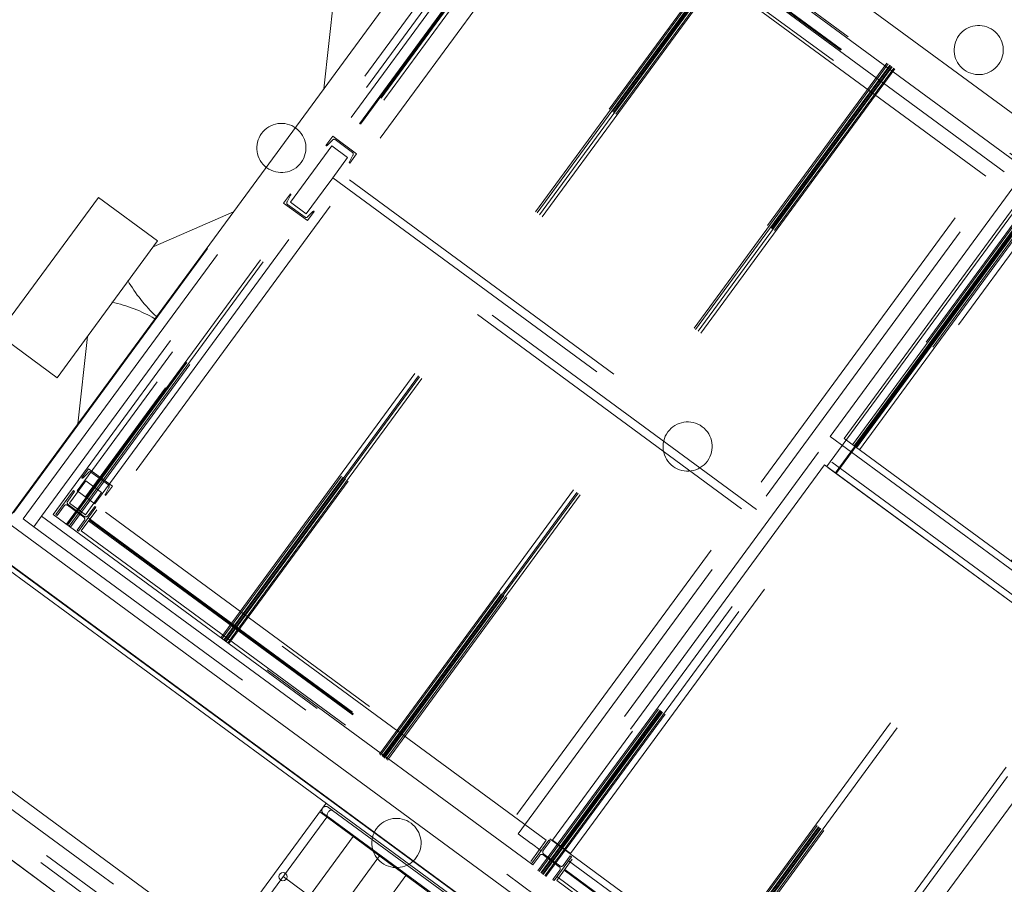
# Model space of a CAD drawing. Header units: metres. Extents: x 135583 to 135939, y 457896 to 458258.
# Tile 395 of 599: x 135799.52 to 135805.53, y 457966.19 to 457971.46. Entities that reach past the tile are written whole.
import ezdxf

# ---------------------------------------------------------------- set-up
doc = ezdxf.new("R2010")
doc.units = ezdxf.units.M
doc.linetypes.add('Hidden', pattern=[4, 2, -2])
doc.layers.add('NIEUWE INSTALLATIE', color=250, linetype='Continuous', lineweight=0)

msp = doc.modelspace()

# ---------------------------------------------------------------- linework, layer by layer
at = {"layer": 'NIEUWE INSTALLATIE'}
for p, q in [((135802.7806, 457972.9456), (135799.4414, 457968.4004)), ((135823.5806, 457957.6643), (135802.7806, 457972.9456)), ((135801.3806, 457971.04), (135801.4646, 457971.7998)), ((135800.0043, 457970.3774), (135799.3915, 457969.5433)), ((135800.3661, 457970.1115), (135800.0043, 457970.3774)), ((135800.8296, 457970.2899), (135800.339, 457970.0746)), ((135799.7533, 457969.2774), (135800.3661, 457970.1115)), ((135799.3915, 457969.5433), (135799.7533, 457969.2774)), ((135799.8797, 457968.997), (135799.9385, 457969.5295)), ((135799.4414, 457968.4004), (135820.2413, 457953.1191)), ((135820.1235, 457952.9586), (135799.3235, 457968.24)), ((135820.1252, 457952.9611), (135799.3253, 457968.2424)), ((135807.4038, 457960.5099), (135796.9012, 457968.2259)), ((135807.4038, 457960.5099), (135796.9012, 457968.2259)), ((135820.1063, 457952.9353), (135799.3064, 457968.2166)), ((135798.3388, 457967.5917), (135801.5585, 457965.2262)), ((135798.3388, 457967.5917), (135801.5585, 457965.2262)), ((135802.1886, 457966.0166), (135801.3548, 457966.6292)), ((135802.1503, 457966.1119), (135801.4335, 457966.6385)), ((135801.3975, 457966.5978), (135800.8646, 457965.8725)), ((135801.4059, 457966.5989), (135802.1217, 457966.073)), ((135801.5587, 457966.4794), (135801.0258, 457965.7541)), ((135801.7198, 457966.361), (135801.187, 457965.6357)), ((135799.9306, 457966.3105), (135800.097, 457966.1883)), ((135799.9306, 457966.3105), (135800.097, 457966.1883)), ((135801.1311, 457966.2351), (135802.0296, 457965.575)), ((135801.881, 457966.2425), (135801.3482, 457965.5172))]:
    msp.add_line(p, q, dxfattribs=at)
at = {"layer": 'NIEUWE INSTALLATIE', "linetype": 'Hidden'}
for p, q in [((135799.4869, 457968.4538), (135802.7432, 457972.8862)), ((135799.4869, 457968.4538), (135802.7432, 457972.8862)), ((135802.7967, 457972.8407), (135823.4113, 457957.6956)), ((135802.7967, 457972.8407), (135823.4113, 457957.6956)), ((135799.5462, 457968.4164), (135802.7493, 457972.7763)), ((135799.5462, 457968.4164), (135802.7493, 457972.7763)), ((135802.8138, 457972.7289), (135799.6581, 457968.4335)), ((135802.8138, 457972.7289), (135799.6581, 457968.4335)), ((135823.3639, 457957.6311), (135802.8138, 457972.7289)), ((135823.3639, 457957.6311), (135802.8138, 457972.7289)), ((135802.8245, 457972.659), (135799.728, 457968.4442)), ((135802.8245, 457972.659), (135799.728, 457968.4442)), ((135823.294, 457957.6204), (135802.8245, 457972.659)), ((135823.294, 457957.6204), (135802.8245, 457972.659)), ((135799.8094, 457968.3844), (135802.9059, 457972.5992)), ((135799.8094, 457968.3844), (135802.9059, 457972.5992)), ((135802.9091, 457972.5968), (135799.8126, 457968.382)), ((135802.9091, 457972.5968), (135799.8126, 457968.382)), ((135802.9132, 457972.5938), (135799.8166, 457968.3791)), ((135802.9132, 457972.5938), (135799.8166, 457968.3791)), ((135799.8264, 457968.3719), (135802.9229, 457972.5867)), ((135799.8264, 457968.3719), (135802.9229, 457972.5867)), ((135802.9302, 457972.5814), (135799.8337, 457968.3666)), ((135802.9302, 457972.5814), (135799.8337, 457968.3666)), ((135802.9681, 457972.5411), (135805.7314, 457970.5109)), ((135802.9681, 457972.5411), (135805.7314, 457970.5109)), ((135805.7153, 457970.5104), (135802.9724, 457972.5255)), ((135805.7153, 457970.5104), (135802.9724, 457972.5255)), ((135802.7307, 457972.4764), (135799.8742, 457968.5883)), ((135802.7307, 457972.4764), (135799.8742, 457968.5883)), ((135802.7307, 457972.4764), (135799.8742, 457968.5883)), ((135805.5316, 457970.5337), (135802.9088, 457972.4605)), ((135805.5316, 457970.5337), (135802.9088, 457972.4605)), ((135802.9232, 457972.4587), (135805.6661, 457970.4435)), ((135802.9232, 457972.4587), (135805.6661, 457970.4435)), ((135802.9268, 457972.4635), (135805.6697, 457970.4483)), ((135802.9268, 457972.4635), (135805.6697, 457970.4483)), ((135802.7824, 457972.4384), (135799.9259, 457968.5503)), ((135802.7824, 457972.4384), (135799.9259, 457968.5503)), ((135802.7824, 457972.4384), (135799.9259, 457968.5503)), ((135802.7877, 457972.4345), (135799.9312, 457968.5464)), ((135802.7877, 457972.4345), (135799.9312, 457968.5464)), ((135802.7877, 457972.4345), (135799.9312, 457968.5464)), ((135799.983, 457968.5084), (135802.8395, 457972.3965)), ((135799.983, 457968.5084), (135802.8395, 457972.3965)), ((135799.983, 457968.5084), (135802.8395, 457972.3965)), ((135802.8776, 457972.3966), (135805.6206, 457970.3814)), ((135802.8776, 457972.3966), (135805.6206, 457970.3814)), ((135802.9075, 457972.3498), (135801.5369, 457970.4842)), ((135802.9075, 457972.3498), (135801.5369, 457970.4842)), ((135802.9075, 457972.3498), (135801.5369, 457970.4842)), ((135802.9075, 457972.3498), (135801.5369, 457970.4842)), ((135805.4179, 457970.5055), (135802.9075, 457972.3498)), ((135805.4179, 457970.5055), (135802.9075, 457972.3498)), ((135805.4179, 457970.5055), (135802.9075, 457972.3498)), ((135805.4179, 457970.5055), (135802.9075, 457972.3498)), ((135800.7521, 457967.6918), (135803.8486, 457971.9066)), ((135800.7521, 457967.6918), (135803.8486, 457971.9066)), ((135803.8559, 457971.9012), (135800.7594, 457967.6864)), ((135803.8559, 457971.9012), (135800.7594, 457967.6864)), ((135803.8657, 457971.8941), (135800.7691, 457967.6793)), ((135803.8657, 457971.8941), (135800.7691, 457967.6793)), ((135800.7732, 457967.6763), (135803.8697, 457971.8911)), ((135800.7732, 457967.6763), (135803.8697, 457971.8911)), ((135800.7796, 457967.6716), (135803.8762, 457971.8864)), ((135800.7796, 457967.6716), (135803.8762, 457971.8864)), ((135803.8802, 457971.8834), (135800.7837, 457967.6686)), ((135803.8802, 457971.8834), (135800.7837, 457967.6686)), ((135800.7934, 457967.6614), (135803.89, 457971.8762)), ((135800.7934, 457967.6614), (135803.89, 457971.8762)), ((135803.8972, 457971.8709), (135800.8007, 457967.6561)), ((135803.8972, 457971.8709), (135800.8007, 457967.6561)), ((135801.7192, 457966.9813), (135804.8157, 457971.1961)), ((135801.7192, 457966.9813), (135804.8157, 457971.1961)), ((135804.823, 457971.1907), (135801.7265, 457966.9759)), ((135804.823, 457971.1907), (135801.7265, 457966.9759)), ((135804.8327, 457971.1836), (135801.7362, 457966.9688)), ((135804.8327, 457971.1836), (135801.7362, 457966.9688)), ((135801.7403, 457966.9658), (135804.8368, 457971.1806)), ((135801.7403, 457966.9658), (135804.8368, 457971.1806)), ((135801.7467, 457966.9611), (135804.8432, 457971.1759)), ((135801.7467, 457966.9611), (135804.8432, 457971.1759)), ((135804.8473, 457971.1729), (135801.7508, 457966.9581)), ((135804.8473, 457971.1729), (135801.7508, 457966.9581)), ((135801.7605, 457966.9509), (135804.857, 457971.1657)), ((135801.7605, 457966.9509), (135804.857, 457971.1657)), ((135804.8643, 457971.1604), (135801.7678, 457966.9456)), ((135804.8643, 457971.1604), (135801.7678, 457966.9456)), ((135801.4341, 457970.7496), (135801.3926, 457970.6932)), ((135801.4341, 457970.7496), (135801.3926, 457970.6932)), ((135801.4003, 457970.6944), (135801.4329, 457970.7269)), ((135801.4003, 457970.6944), (135801.4329, 457970.7269)), ((135801.5792, 457970.643), (135801.4341, 457970.7496)), ((135801.5792, 457970.643), (135801.4341, 457970.7496)), ((135801.4483, 457970.7292), (135801.5555, 457970.6505)), ((135801.4483, 457970.7292), (135801.5555, 457970.6505)), ((135801.1764, 457970.3482), (135801.4287, 457970.6916)), ((135801.1764, 457970.3482), (135801.4287, 457970.6916)), ((135801.5254, 457970.6205), (135801.4287, 457970.6916)), ((135801.5254, 457970.6205), (135801.4287, 457970.6916)), ((135801.5377, 457970.5866), (135801.5792, 457970.643)), ((135801.5377, 457970.5866), (135801.5792, 457970.643)), ((135801.5254, 457970.6205), (135801.4348, 457970.4972)), ((135801.5254, 457970.6205), (135801.4348, 457970.4972)), ((135801.5578, 457970.6351), (135801.5365, 457970.5943)), ((135801.5578, 457970.6351), (135801.5365, 457970.5943)), ((135804.0781, 457968.5552), (135805.5316, 457970.5336)), ((135804.0781, 457968.5552), (135805.5316, 457970.5336)), ((135801.4348, 457970.4972), (135801.3756, 457970.4166)), ((135801.4348, 457970.4972), (135801.3756, 457970.4166)), ((135801.4348, 457970.4972), (135804.0781, 457968.5552)), ((135801.4348, 457970.4972), (135804.0781, 457968.5552)), ((135801.5369, 457970.4842), (135804.0472, 457968.6399)), ((135801.5369, 457970.4842), (135804.0472, 457968.6399)), ((135801.5369, 457970.4842), (135804.0472, 457968.6399)), ((135801.5369, 457970.4842), (135804.0472, 457968.6399)), ((135802.6863, 457966.2708), (135805.7828, 457970.4856)), ((135802.6863, 457966.2708), (135805.7828, 457970.4856)), ((135805.7901, 457970.4802), (135802.6935, 457966.2655)), ((135805.7901, 457970.4802), (135802.6935, 457966.2655)), ((135805.7998, 457970.4731), (135802.7033, 457966.2583)), ((135805.7998, 457970.4731), (135802.7033, 457966.2583)), ((135805.8039, 457970.4701), (135802.7073, 457966.2553)), ((135805.8039, 457970.4701), (135802.7073, 457966.2553)), ((135805.8103, 457970.4654), (135802.7138, 457966.2506)), ((135805.8103, 457970.4654), (135802.7138, 457966.2506)), ((135805.8144, 457970.4624), (135802.7178, 457966.2476)), ((135805.8144, 457970.4624), (135802.7178, 457966.2476)), ((135804.0472, 457968.6399), (135805.4179, 457970.5055)), ((135804.0472, 457968.6399), (135805.4179, 457970.5055)), ((135804.0472, 457968.6399), (135805.4179, 457970.5055)), ((135804.0472, 457968.6399), (135805.4179, 457970.5055)), ((135805.6122, 457970.4744), (135804.4695, 457968.9191)), ((135805.6122, 457970.4744), (135804.4695, 457968.9191)), ((135805.7378, 457970.5187), (135804.5536, 457968.9069)), ((135805.7378, 457970.5187), (135804.5536, 457968.9069)), ((135801.3755, 457970.4165), (135801.2731, 457970.2771)), ((135801.3755, 457970.4165), (135801.2731, 457970.2771)), ((135804.0189, 457968.4746), (135801.3756, 457970.4166)), ((135804.0189, 457968.4746), (135801.3756, 457970.4166)), ((135802.7276, 457966.2405), (135805.8241, 457970.4553)), ((135802.7276, 457966.2405), (135805.8241, 457970.4553)), ((135805.8314, 457970.4499), (135802.7348, 457966.2351)), ((135805.8314, 457970.4499), (135802.7348, 457966.2351)), ((135801.1759, 457970.3982), (135801.1345, 457970.3418)), ((135801.1759, 457970.3982), (135801.1345, 457970.3418)), ((135801.1345, 457970.3418), (135801.2795, 457970.2352)), ((135801.1345, 457970.3418), (135801.2795, 457970.2352)), ((135801.1558, 457970.3497), (135801.1771, 457970.3905)), ((135801.1558, 457970.3497), (135801.1771, 457970.3905)), ((135801.1764, 457970.3482), (135801.2731, 457970.2771)), ((135801.1764, 457970.3482), (135801.2731, 457970.2771)), ((135805.6319, 457970.345), (135802.7754, 457966.4569)), ((135805.6319, 457970.345), (135802.7754, 457966.4569)), ((135801.4185, 457970.323), (135800.0478, 457968.4574)), ((135801.4185, 457970.323), (135800.0478, 457968.4574)), ((135801.2653, 457970.2556), (135801.1581, 457970.3343)), ((135801.2653, 457970.2556), (135801.1581, 457970.3343)), ((135801.2795, 457970.2352), (135801.321, 457970.2916)), ((135801.2795, 457970.2352), (135801.321, 457970.2916)), ((135801.3133, 457970.2904), (135801.2807, 457970.2579)), ((135801.3133, 457970.2904), (135801.2807, 457970.2579)), ((135803.9288, 457968.4787), (135801.4185, 457970.323)), ((135803.9288, 457968.4787), (135801.4185, 457970.323)), ((135805.6836, 457970.3069), (135802.8271, 457966.4189)), ((135805.6836, 457970.3069), (135802.8271, 457966.4189)), ((135805.6889, 457970.303), (135802.8324, 457966.415)), ((135805.6889, 457970.303), (135802.8324, 457966.415)), ((135802.8841, 457966.3769), (135805.7406, 457970.265)), ((135802.8841, 457966.3769), (135805.7406, 457970.265)), ((135803.6533, 457965.5603), (135806.7498, 457969.7751)), ((135803.6533, 457965.5603), (135806.7498, 457969.7751)), ((135806.7571, 457969.7698), (135803.6606, 457965.555)), ((135806.7571, 457969.7698), (135803.6606, 457965.555)), ((135806.7668, 457969.7626), (135803.6703, 457965.5478)), ((135806.7668, 457969.7626), (135803.6703, 457965.5478)), ((135806.7709, 457969.7596), (135803.6744, 457965.5448)), ((135806.7709, 457969.7596), (135803.6744, 457965.5448)), ((135806.7774, 457969.7549), (135803.6808, 457965.5401)), ((135806.7774, 457969.7549), (135803.6808, 457965.5401)), ((135806.7814, 457969.7519), (135803.6849, 457965.5371)), ((135806.7814, 457969.7519), (135803.6849, 457965.5371)), ((135803.6946, 457965.53), (135806.7911, 457969.7448)), ((135803.6946, 457965.53), (135806.7911, 457969.7448)), ((135806.7984, 457969.7394), (135803.7019, 457965.5246)), ((135806.7984, 457969.7394), (135803.7019, 457965.5246)), ((135807.3802, 457969.0638), (135804.5205, 457965.1714)), ((135807.3802, 457969.0638), (135804.5205, 457965.1714)), ((135807.3802, 457969.0638), (135804.5205, 457965.1714)), ((135807.3802, 457969.0638), (135804.5205, 457965.1714)), ((135804.4695, 457968.9191), (135806.1619, 457967.6757)), ((135804.4695, 457968.9191), (135806.1619, 457967.6757)), ((135804.5536, 457968.9069), (135806.1855, 457967.708)), ((135804.5536, 457968.9069), (135806.1855, 457967.708)), ((135804.3985, 457968.8224), (135802.6459, 457966.4369)), ((135804.3985, 457968.8224), (135802.6459, 457966.4369)), ((135806.0908, 457967.579), (135804.3985, 457968.8224)), ((135806.0908, 457967.579), (135804.3985, 457968.8224)), ((135799.945, 457968.7227), (135799.9036, 457968.6663)), ((135799.945, 457968.7227), (135799.9036, 457968.6663)), ((135800.0901, 457968.6162), (135799.945, 457968.7227)), ((135800.0901, 457968.6162), (135799.945, 457968.7227)), ((135804.4352, 457968.7457), (135802.7597, 457966.4651)), ((135804.4352, 457968.7457), (135802.7597, 457966.4651)), ((135804.4352, 457968.7457), (135802.7597, 457966.4651)), ((135804.4352, 457968.7457), (135802.7597, 457966.4651)), ((135806.0671, 457967.5468), (135804.4352, 457968.7457)), ((135806.0349, 457967.5705), (135804.4352, 457968.7457)), ((135806.0671, 457967.5468), (135804.4352, 457968.7457)), ((135806.0349, 457967.5705), (135804.4352, 457968.7457)), ((135799.9112, 457968.6675), (135799.9438, 457968.7)), ((135799.9112, 457968.6675), (135799.9438, 457968.7)), ((135799.9592, 457968.7024), (135800.0664, 457968.6236)), ((135799.9592, 457968.7024), (135800.0664, 457968.6236)), ((135799.8283, 457968.5132), (135799.9277, 457968.6486)), ((135799.8283, 457968.5132), (135799.9277, 457968.6486)), ((135800.0244, 457968.5775), (135799.9277, 457968.6486)), ((135800.0244, 457968.5775), (135799.9277, 457968.6486)), ((135800.0687, 457968.6083), (135800.0474, 457968.5674)), ((135800.0687, 457968.6083), (135800.0474, 457968.5674)), ((135800.0486, 457968.5598), (135800.0901, 457968.6162)), ((135800.0486, 457968.5598), (135800.0901, 457968.6162)), ((135807.7476, 457960.4434), (135796.707, 457968.5548)), ((135807.7476, 457960.4434), (135796.707, 457968.5548)), ((135799.8521, 457968.5888), (135799.7456, 457968.4437)), ((135799.8521, 457968.5888), (135799.7456, 457968.4437)), ((135799.8172, 457968.5251), (135799.8598, 457968.5831)), ((135799.8172, 457968.5251), (135799.8598, 457968.5831)), ((135799.8598, 457968.5831), (135799.8521, 457968.5888)), ((135799.8598, 457968.5831), (135799.8521, 457968.5888)), ((135799.983, 457968.5084), (135799.8742, 457968.5883)), ((135799.983, 457968.5084), (135799.8742, 457968.5883)), ((135799.983, 457968.5084), (135799.8742, 457968.5883)), ((135800.0244, 457968.5775), (135799.925, 457968.4422)), ((135800.0244, 457968.5775), (135799.925, 457968.4422)), ((135799.7532, 457968.4381), (135799.7958, 457968.4961)), ((135799.7532, 457968.4381), (135799.7958, 457968.4961)), ((135799.8168, 457968.4993), (135799.9151, 457968.4271)), ((135799.8168, 457968.4993), (135799.9151, 457968.4271)), ((135799.9187, 457968.4319), (135799.8204, 457968.5041)), ((135799.9187, 457968.4319), (135799.8204, 457968.5041)), ((135799.925, 457968.4422), (135799.8283, 457968.5132)), ((135799.925, 457968.4422), (135799.8283, 457968.5132)), ((135799.8834, 457968.3424), (135799.9899, 457968.4875)), ((135799.8834, 457968.3424), (135799.9899, 457968.4875)), ((135799.9823, 457968.4931), (135799.9397, 457968.4351)), ((135799.9823, 457968.4931), (135799.9397, 457968.4351)), ((135799.9899, 457968.4875), (135799.9823, 457968.4931)), ((135799.9899, 457968.4875), (135799.9823, 457968.4931)), ((135802.5582, 457966.6131), (135803.9288, 457968.4787)), ((135802.5582, 457966.6131), (135803.9288, 457968.4787)), ((135807.7121, 457960.4), (135796.7544, 457968.4504)), ((135807.7121, 457960.4), (135796.7544, 457968.4504)), ((135796.758, 457968.4553), (135807.7156, 457960.4049)), ((135796.758, 457968.4553), (135807.7156, 457960.4049)), ((135799.6107, 457968.3691), (135799.658, 457968.4335)), ((135799.6107, 457968.3691), (135799.658, 457968.4335)), ((135799.6581, 457968.4335), (135820.2082, 457953.3358)), ((135799.6581, 457968.4335), (135820.2082, 457953.3358)), ((135799.728, 457968.4442), (135820.1975, 457953.4057)), ((135799.728, 457968.4442), (135820.1975, 457953.4057)), ((135799.7456, 457968.4437), (135799.7532, 457968.4381)), ((135799.7456, 457968.4437), (135799.7532, 457968.4381)), ((135799.8995, 457968.343), (135799.9943, 457968.4719)), ((135799.8995, 457968.343), (135799.9943, 457968.4719)), ((135799.9426, 457968.423), (135802.5653, 457966.4962)), ((135799.9426, 457968.423), (135802.5653, 457966.4962)), ((135802.7372, 457966.4568), (135799.9943, 457968.4719)), ((135802.7372, 457966.4568), (135799.9943, 457968.4719)), ((135800.0478, 457968.4574), (135802.5582, 457966.6131)), ((135800.0478, 457968.4574), (135802.5582, 457966.6131)), ((135802.5653, 457966.4961), (135804.0189, 457968.4746)), ((135802.5653, 457966.4961), (135804.0189, 457968.4746)), ((135796.7009, 457968.3776), (135800.6624, 457965.4671)), ((135796.7009, 457968.3776), (135800.4412, 457965.5451)), ((135796.7009, 457968.3776), (135800.6624, 457965.4671)), ((135796.7009, 457968.3776), (135800.4412, 457965.5451)), ((135799.6107, 457968.3691), (135799.5462, 457968.4164)), ((135799.6107, 457968.3691), (135799.5462, 457968.4164)), ((135820.2253, 457953.2239), (135799.6107, 457968.3691)), ((135820.2253, 457953.2239), (135799.6107, 457968.3691)), ((135799.9183, 457968.4061), (135799.8757, 457968.3481)), ((135799.9183, 457968.4061), (135799.8757, 457968.3481)), ((135799.9451, 457968.405), (135802.688, 457966.3899)), ((135799.9451, 457968.405), (135802.688, 457966.3899)), ((135799.9487, 457968.4099), (135802.6916, 457966.3947)), ((135799.9487, 457968.4099), (135802.6916, 457966.3947)), ((135799.8757, 457968.3481), (135799.8834, 457968.3424)), ((135799.8757, 457968.3481), (135799.8834, 457968.3424)), ((135802.6468, 457966.3122), (135799.8834, 457968.3424)), ((135802.6468, 457966.3122), (135799.8834, 457968.3424)), ((135799.8995, 457968.343), (135802.6424, 457966.3278)), ((135799.8995, 457968.343), (135802.6424, 457966.3278)), ((135807.4038, 457960.5099), (135796.9012, 457968.2259)), ((135807.4038, 457960.5099), (135796.9012, 457968.2259)), ((135804.3679, 457965.2339), (135806.0908, 457967.579)), ((135804.3679, 457965.2339), (135806.0908, 457967.579)), ((135806.2586, 457967.6047), (135804.4646, 457965.1628)), ((135806.2586, 457967.6047), (135804.4646, 457965.1628)), ((135804.3593, 457965.2898), (135806.0349, 457967.5705)), ((135804.3593, 457965.2898), (135806.0349, 457967.5705)), ((135799.2392, 457966.8185), (135799.9306, 457966.3105)), ((135799.2392, 457966.8185), (135799.9306, 457966.3105)), ((135799.2392, 457966.8185), (135799.9306, 457966.3105)), ((135799.2392, 457966.8185), (135799.9306, 457966.3105)), ((135801.3942, 457966.6828), (135800.7716, 457965.8354)), ((135802.5653, 457966.4961), (135802.6459, 457966.4369)), ((135802.5653, 457966.4961), (135802.6459, 457966.4369)), ((135802.7372, 457966.4568), (135802.6424, 457966.3278)), ((135802.7372, 457966.4568), (135802.6424, 457966.3278)), ((135802.646, 457966.4369), (135802.706, 457966.3928)), ((135802.646, 457966.4369), (135802.706, 457966.3928)), ((135802.7533, 457966.4573), (135802.6468, 457966.3122)), ((135802.7533, 457966.4573), (135802.6468, 457966.3122)), ((135802.7533, 457966.4573), (135802.6468, 457966.3122)), ((135802.7184, 457966.3937), (135802.761, 457966.4517)), ((135802.7184, 457966.3937), (135802.761, 457966.4517)), ((135802.7184, 457966.3937), (135802.761, 457966.4517)), ((135802.761, 457966.4517), (135802.7533, 457966.4573)), ((135802.761, 457966.4517), (135802.7533, 457966.4573)), ((135802.761, 457966.4517), (135802.7533, 457966.4573)), ((135802.7597, 457966.4651), (135804.3916, 457965.2661)), ((135802.7597, 457966.4651), (135804.3593, 457965.2898)), ((135802.7597, 457966.4651), (135804.3916, 457965.2661)), ((135802.7597, 457966.4651), (135804.3593, 457965.2898)), ((135802.8841, 457966.3769), (135802.7754, 457966.4569)), ((135802.8841, 457966.3769), (135802.7754, 457966.4569)), ((135802.6544, 457966.3066), (135802.697, 457966.3646)), ((135802.6544, 457966.3066), (135802.697, 457966.3646)), ((135802.6544, 457966.3066), (135802.697, 457966.3646)), ((135802.718, 457966.3678), (135802.8163, 457966.2956)), ((135802.718, 457966.3678), (135802.8163, 457966.2956)), ((135802.718, 457966.3678), (135802.8163, 457966.2956)), ((135802.8199, 457966.3004), (135802.7216, 457966.3727)), ((135802.8199, 457966.3004), (135802.7216, 457966.3727)), ((135802.8199, 457966.3004), (135802.7216, 457966.3727)), ((135802.7846, 457966.211), (135802.8911, 457966.3561)), ((135802.7846, 457966.211), (135802.8911, 457966.3561)), ((135802.7846, 457966.211), (135802.8911, 457966.3561)), ((135802.8007, 457966.2115), (135802.8954, 457966.3405)), ((135802.8007, 457966.2115), (135802.8954, 457966.3405)), ((135802.8835, 457966.3617), (135802.8409, 457966.3037)), ((135802.8835, 457966.3617), (135802.8409, 457966.3037)), ((135802.8835, 457966.3617), (135802.8409, 457966.3037)), ((135802.8734, 457966.3319), (135804.3679, 457965.2339)), ((135802.8734, 457966.3319), (135804.3679, 457965.2339)), ((135802.8911, 457966.3561), (135802.8835, 457966.3617)), ((135802.8911, 457966.3561), (135802.8835, 457966.3617)), ((135802.8911, 457966.3561), (135802.8835, 457966.3617)), ((135805.6384, 457964.3253), (135802.8954, 457966.3405)), ((135805.6384, 457964.3253), (135802.8954, 457966.3405)), ((135802.6468, 457966.3122), (135802.6544, 457966.3066)), ((135802.6468, 457966.3122), (135802.6544, 457966.3066)), ((135802.6468, 457966.3122), (135802.6544, 457966.3066)), ((135802.8195, 457966.2746), (135802.7769, 457966.2166)), ((135802.8195, 457966.2746), (135802.7769, 457966.2166)), ((135802.8195, 457966.2746), (135802.7769, 457966.2166)), ((135802.8463, 457966.2736), (135805.5892, 457964.2584)), ((135802.8463, 457966.2736), (135805.5892, 457964.2584)), ((135802.8499, 457966.2784), (135805.5928, 457964.2633)), ((135802.8499, 457966.2784), (135805.5928, 457964.2633)), ((135802.7769, 457966.2166), (135802.7846, 457966.211)), ((135802.7769, 457966.2166), (135802.7846, 457966.211)), ((135802.7769, 457966.2166), (135802.7846, 457966.211)), ((135802.8007, 457966.2115), (135805.5436, 457964.1964)), ((135802.8007, 457966.2115), (135805.5436, 457964.1964)), ((135804.3935, 457965.0661), (135802.8023, 457966.2352)), ((135804.3935, 457965.0661), (135802.8023, 457966.2352))]:
    msp.add_line(p, q, dxfattribs=at)
at = {"layer": 'NIEUWE INSTALLATIE', "flags": 128}
for points in [[(135801.3777, 457966.6196), (135801.3769, 457966.6202), (135801.3762, 457966.6208), (135801.3755, 457966.6214), (135801.3748, 457966.6221), (135801.3741, 457966.6228), (135801.3735, 457966.6235), (135801.3729, 457966.6243), (135801.3723, 457966.6251), (135801.3718, 457966.6259), (135801.3713, 457966.6267), (135801.3708, 457966.6275), (135801.3703, 457966.6284), (135801.3699, 457966.6293), (135801.3696, 457966.6301), (135801.3692, 457966.631), (135801.3689, 457966.632), (135801.3686, 457966.6329), (135801.3684, 457966.6338), (135801.3682, 457966.6348), (135801.3681, 457966.6357), (135801.368, 457966.6367), (135801.3679, 457966.6377), (135801.3679, 457966.6386), (135801.3679, 457966.6396), (135801.3679, 457966.6406), (135801.368, 457966.6415), (135801.3681, 457966.6425), (135801.3683, 457966.6434), (135801.3685, 457966.6444), (135801.3687, 457966.6453), (135801.369, 457966.6462), (135801.3693, 457966.6472), (135801.3696, 457966.6481), (135801.37, 457966.6489), (135801.3704, 457966.6498), (135801.3708, 457966.6507), (135801.3713, 457966.6515), (135801.3717, 457966.6521)], [(135801.3735, 457966.6545), (135801.3737, 457966.6548), (135801.3744, 457966.6556), (135801.3751, 457966.6563), (135801.3758, 457966.6569), (135801.3765, 457966.6576), (135801.3773, 457966.6582), (135801.378, 457966.6587), (135801.3788, 457966.6593), (135801.3796, 457966.6598), (135801.3805, 457966.6603), (135801.3813, 457966.6607), (135801.3822, 457966.6611), (135801.3831, 457966.6615), (135801.384, 457966.6618), (135801.3849, 457966.6621), (135801.3859, 457966.6624), (135801.3868, 457966.6626), (135801.3877, 457966.6628), (135801.3887, 457966.663), (135801.3897, 457966.6631), (135801.3906, 457966.6631), (135801.3916, 457966.6632), (135801.3926, 457966.6632), (135801.3935, 457966.6631), (135801.3945, 457966.6631), (135801.3954, 457966.6629), (135801.3964, 457966.6628), (135801.3973, 457966.6626), (135801.3983, 457966.6624), (135801.3992, 457966.6621), (135801.4001, 457966.6618), (135801.401, 457966.6614), (135801.4019, 457966.6611), (135801.4028, 457966.6606), (135801.4036, 457966.6602), (135801.4045, 457966.6597), (135801.4053, 457966.6592), (135801.4061, 457966.6587), (135801.4063, 457966.6585)], [(135801.3829, 457966.6158), (135801.382, 457966.6164), (135801.381, 457966.6172), (135801.3801, 457966.6178), (135801.3794, 457966.6183), (135801.3788, 457966.6188), (135801.3784, 457966.6191), (135801.378, 457966.6194), (135801.3778, 457966.6195), (135801.3777, 457966.6196)], [(135801.3777, 457966.6196), (135801.3778, 457966.6195), (135801.378, 457966.6194), (135801.3783, 457966.6191), (135801.3787, 457966.6188), (135801.3793, 457966.6184), (135801.38, 457966.6179), (135801.3808, 457966.6173), (135801.3818, 457966.6166), (135801.3829, 457966.6158), (135801.3841, 457966.6149), (135801.3854, 457966.6139), (135801.3868, 457966.6129), (135801.3884, 457966.6117), (135801.39, 457966.6105), (135801.3918, 457966.6092), (135801.3937, 457966.6079), (135801.3956, 457966.6064), (135801.3977, 457966.6049), (135801.3999, 457966.6033), (135801.4021, 457966.6016), (135801.4045, 457966.5999), (135801.4054, 457966.5992)], [(135801.4063, 457966.6585), (135801.4064, 457966.6585), (135801.4066, 457966.6583), (135801.4069, 457966.6581), (135801.4073, 457966.6577), (135801.4079, 457966.6573), (135801.4086, 457966.6568), (135801.4094, 457966.6562), (135801.4104, 457966.6555), (135801.4115, 457966.6547), (135801.4119, 457966.6544)], [(135801.4335, 457966.6385), (135801.4316, 457966.6399), (135801.4293, 457966.6416), (135801.4271, 457966.6432), (135801.425, 457966.6448), (135801.423, 457966.6462), (135801.4211, 457966.6476), (135801.4193, 457966.649), (135801.4176, 457966.6502), (135801.416, 457966.6514), (135801.4145, 457966.6525), (135801.4131, 457966.6535), (135801.4119, 457966.6544), (135801.4108, 457966.6552), (135801.4098, 457966.6559), (135801.4089, 457966.6566), (135801.4082, 457966.6571), (135801.4075, 457966.6576), (135801.407, 457966.658), (135801.4067, 457966.6582), (135801.4064, 457966.6584), (135801.4063, 457966.6585)]]:
    msp.add_lwpolyline(points, dxfattribs=at)
at = {"layer": 'NIEUWE INSTALLATIE', "linetype": 'Hidden'}
for centre, start, end in [((135805.3755, 457971.2755), 53.696, 233.696), ((135805.3755, 457971.2755), 53.696, 233.696), ((135805.3755, 457971.2755), 233.696, 53.696), ((135805.3755, 457971.2755), 233.696, 53.696), ((135801.1212, 457970.6785), 53.696, 233.696), ((135801.1212, 457970.6785), 53.696, 233.696), ((135801.1212, 457970.6785), 233.696, 53.696), ((135801.1212, 457970.6785), 233.696, 53.696), ((135803.5993, 457968.8578), 53.696, 233.696), ((135803.5993, 457968.8578), 53.696, 233.696), ((135803.5993, 457968.8578), 233.696, 53.696), ((135803.5993, 457968.8578), 233.696, 53.696), ((135801.8231, 457966.4402), 53.696, 233.696), ((135801.8231, 457966.4402), 53.696, 233.696), ((135801.8231, 457966.4402), 233.696, 53.696), ((135801.8231, 457966.4402), 233.696, 53.696)]:
    msp.add_arc(centre, 0.15, start, end, dxfattribs=at)
at = {"layer": 'NIEUWE INSTALLATIE'}
for centre, start, end in [((135800.9959, 457970.3356), 209.83617, 227.05923), ((135799.8858, 457968.8246), 60.33277, 77.55583)]:
    msp.add_arc(centre, 0.9355, start, end, dxfattribs=at)
at = {"layer": 'NIEUWE INSTALLATIE', "linetype": 'Hidden'}
for centre, major_axis, start_param, end_param in [((135801.4418, 457970.7204), (-0.00977, 0.00506), 4.556452, 6.127248), ((135801.4418, 457970.7204), (-0.00977, 0.00506), 4.556452, 6.127248), ((135801.3959, 457970.6976), (-0.00167, 0.00524), 2.200258, 3.771054), ((135801.3959, 457970.6976), (-0.00167, 0.00524), 2.200258, 3.771054), ((135801.549, 457970.6416), (0.00656, 0.00883), 4.717327, 6.288124), ((135801.549, 457970.6416), (0.00656, 0.00883), 4.717327, 6.288124), ((135801.541, 457970.5911), (-0.00324, 0.00445), 0.307711, 1.878507), ((135801.541, 457970.5911), (-0.00324, 0.00445), 0.307711, 1.878507), ((135801.1647, 457970.3432), (0.00841, 0.00709), 1.807559, 3.378355), ((135801.1647, 457970.3432), (0.00841, 0.00709), 1.807559, 3.378355), ((135801.1727, 457970.3938), (0.00242, 0.00494), 4.534727, 6.105523), ((135801.1727, 457970.3938), (0.00242, 0.00494), 4.534727, 6.105523), ((135801.3177, 457970.2872), (0.00548, 0.00042), 0.861285, 2.432081), ((135801.3177, 457970.2872), (0.00548, 0.00042), 0.861285, 2.432081), ((135801.2718, 457970.2644), (-0.00497, 0.00981), 2.039382, 3.610179), ((135801.2718, 457970.2644), (-0.00497, 0.00981), 2.039382, 3.610179), ((135799.9068, 457968.6708), (-0.00129, 0.00535), 2.271206, 3.842002), ((135799.9068, 457968.6708), (-0.00129, 0.00535), 2.271206, 3.842002), ((135799.9527, 457968.6935), (-0.0008, 0.011), 5.573674, 7.14447), ((135799.9527, 457968.6935), (-0.0008, 0.011), 5.573674, 7.14447), ((135800.0599, 457968.6148), (0.0034, 0.0105), 4.395577, 5.966373), ((135800.0599, 457968.6148), (0.0034, 0.0105), 4.395577, 5.966373), ((135800.0519, 457968.5642), (-0.00342, 0.00431), 0.26614, 1.836936), ((135800.0519, 457968.5642), (-0.00342, 0.00431), 0.26614, 1.836936), ((135799.8079, 457968.4872), (-0.0121, 0.0089), 4.712389, 6.283185), ((135799.8079, 457968.4872), (-0.0121, 0.0089), 4.712389, 6.283185), ((135799.8293, 457968.5162), (-0.0121, 0.0089), 0, 1.570796), ((135799.8293, 457968.5162), (-0.0121, 0.0089), 0, 1.570796), ((135799.9063, 457968.415), (0.0036, 0.0146), 4.31969, 5.890486), ((135799.9063, 457968.415), (0.0036, 0.0146), 4.31969, 5.890486), ((135799.9276, 457968.444), (-0.0121, 0.0089), 1.570796, 3.141593), ((135799.9276, 457968.444), (-0.0121, 0.0089), 1.570796, 3.141593), ((135802.7304, 457966.3848), (-0.0121, 0.0089), 0, 1.570796), ((135802.7304, 457966.3848), (-0.0121, 0.0089), 0, 1.570796), ((135802.7304, 457966.3848), (-0.0121, 0.0089), 0, 1.570796), ((135802.7091, 457966.3558), (-0.0121, 0.0089), 4.712389, 6.283185), ((135802.7091, 457966.3558), (-0.0121, 0.0089), 4.712389, 6.283185), ((135802.7091, 457966.3558), (-0.0121, 0.0089), 4.712389, 6.283185), ((135802.8074, 457966.2835), (0.0036, 0.0146), 4.31969, 5.890486), ((135802.8074, 457966.2835), (0.0036, 0.0146), 4.31969, 5.890486), ((135802.8074, 457966.2835), (0.0036, 0.0146), 4.31969, 5.890486), ((135802.8288, 457966.3125), (-0.0121, 0.0089), 1.570796, 3.141593), ((135802.8288, 457966.3125), (-0.0121, 0.0089), 1.570796, 3.141593), ((135802.8288, 457966.3125), (-0.0121, 0.0089), 1.570796, 3.141593)]:
    msp.add_ellipse(centre, major_axis=major_axis, ratio=1, start_param=start_param, end_param=end_param, dxfattribs=at)
at = {"layer": 'NIEUWE INSTALLATIE'}
msp.add_ellipse((135801.1311, 457966.2351), major_axis=(-0.0094, 0.0232), ratio=1, dxfattribs=at)
for points, knots in [([(135801.4064, 457966.6285), (135801.4045, 457966.6259), (135801.4015, 457966.6203), (135801.3997, 457966.6116), (135801.4009, 457966.6041), (135801.4037, 457966.6005), (135801.4054, 457966.5992)], [0, 0, 0, 0, 0.125, 0.25, 0.375, 0.4999864, 0.4999864, 0.4999864, 0.4999864]), ([(135801.434, 457966.6381), (135801.4323, 457966.6394), (135801.4281, 457966.641), (135801.4204, 457966.6399), (135801.4127, 457966.6356), (135801.4083, 457966.631), (135801.4064, 457966.6285)], [0.5000136, 0.5000136, 0.5000136, 0.5000136, 0.625, 0.75, 0.875, 1, 1, 1, 1])]:
    msp.add_open_spline(points, degree=3, knots=knots, dxfattribs=at)

doc.saveas('drawing.dxf')
